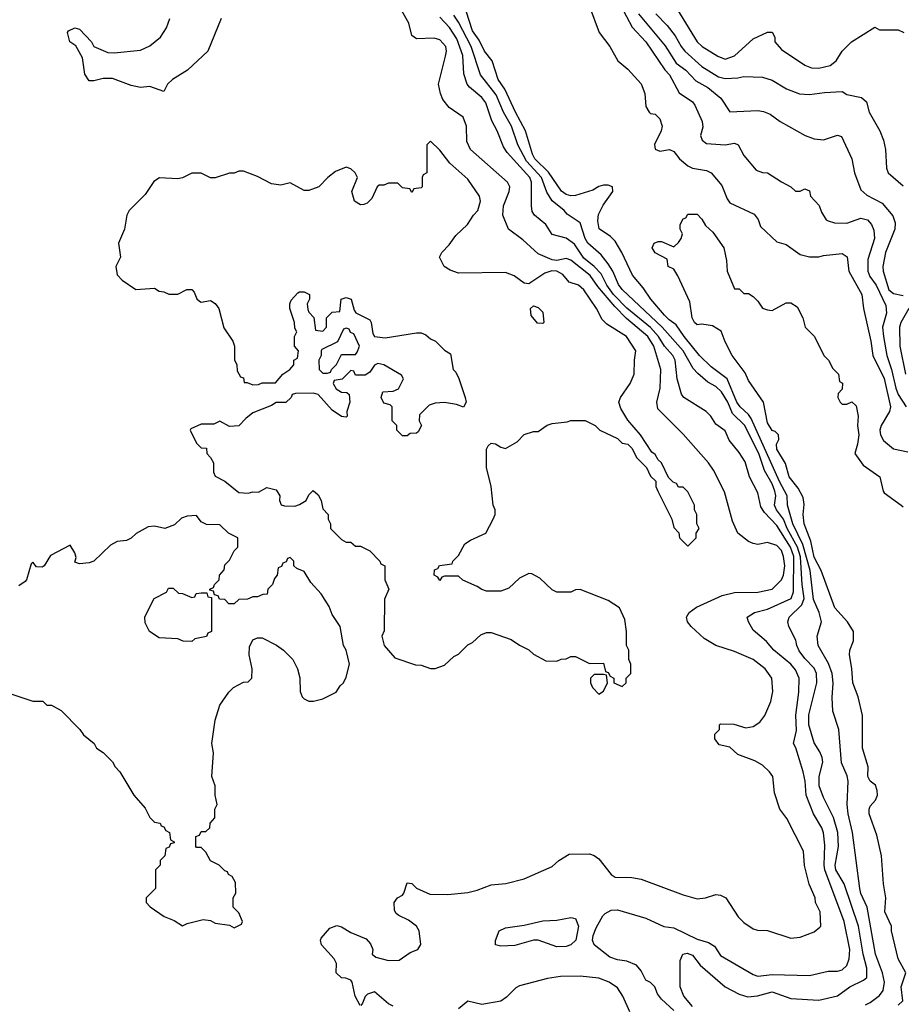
# Model space of a CAD drawing. Header units: inches. Extents: x 2348341 to 2479810, y 460419 to 613669.
# Tile 327 of 656: x 2364534 to 2368303, y 581115 to 585325. Entities that reach past the tile are written whole.
import ezdxf

# ---------------------------------------------------------------- set-up
doc = ezdxf.new("R2010")
doc.units = ezdxf.units.IN
doc.header["$MEASUREMENT"] = 0
doc.layers.add('C3568', color=7, linetype='Continuous')

msp = doc.modelspace()

# ---------------------------------------------------------------- linework, layer by layer
at = {"layer": 'C3568', "color": 2}
for points, elevation in [([(2365988.7, 581110), (2365968, 581150), (2365955.3, 581210), (2365950, 581218), (2365927.3, 581227.3), (2365910, 581228), (2365886, 581250), (2365888, 581290), (2365878, 581310), (2365824, 581370), (2365819, 581390), (2365822, 581398), (2365859.3, 581440.7), (2365890, 581452), (2365910, 581446.8), (2365950, 581422.8), (2366014.9, 581394.9), (2366033.4, 581373.4), (2366042.8, 581350), (2366041, 581330), (2366056.8, 581316.8), (2366110, 581302.8), (2366156.4, 581303.6), (2366202.5, 581337.5), (2366235.3, 581350), (2366248.9, 581371.1), (2366241.2, 581430), (2366230, 581448.7), (2366195.3, 581475.3), (2366154.6, 581494.6), (2366143.1, 581503.1), (2366136.4, 581516.4), (2366135.3, 581550), (2366148.9, 581571.1), (2366170, 581582), (2366175.3, 581590), (2366190, 581634), (2366210, 581632), (2366230, 581612), (2366286.8, 581586.8), (2366364.5, 581584.5), (2366450, 581594), (2366490, 581602.8), (2366550, 581626), (2366611.6, 581631.6), (2366690, 581651.3), (2366810, 581704.7), (2366838, 581730), (2366883.1, 581756.9), (2366970, 581758), (2366990, 581752), (2367010, 581738), (2367062.8, 581670), (2367079.1, 581659.1), (2367150, 581657.3), (2367190.5, 581650.5), (2367370, 581582.8), (2367430, 581566.8), (2367466, 581570), (2367510, 581584.7), (2367530, 581582), (2367552, 581570), (2367604.7, 581490), (2367630, 581464.7), (2367670, 581438), (2367687.3, 581432.7), (2367731.1, 581431.1), (2367830, 581398), (2367870, 581402), (2367930, 581424.7), (2367954.6, 581445.4), (2367958, 581450), (2367955.3, 581510), (2367935.3, 581550), (2367934, 581570), (2367909.3, 581629.3), (2367889.3, 581709.3), (2367884, 581770), (2367813.2, 581910), (2367784, 581950), (2367760.1, 582020.1), (2367753.2, 582090), (2367739, 582110), (2367710, 582137.2), (2367676.6, 582156.6), (2367604.1, 582184.1), (2367570, 582215.3), (2367524.7, 582224.7), (2367506, 582250), (2367506, 582270), (2367526, 582290), (2367526, 582310), (2367530, 582314), (2367587.3, 582312.7), (2367638, 582298), (2367670, 582302.8), (2367698, 582322), (2367719.3, 582350), (2367745.2, 582410), (2367752.9, 582452.9), (2367749, 582510), (2367721.2, 582550), (2367670, 582589.4), (2367590, 582623.7), (2367509.5, 582649.5), (2367460.1, 582680.1), (2367404, 582730), (2367389, 582750), (2367384, 582770), (2367395.3, 582790), (2367427.3, 582812.7), (2367536.9, 582863.1), (2367590, 582876.4), (2367690, 582877.1), (2367750, 582890.7), (2367790, 582930.8), (2367798.7, 582950), (2367805.1, 582990), (2367799.7, 583030), (2367790, 583055.1), (2367770, 583077), (2367730, 583089.2), (2367690, 583081.2), (2367670, 583085.2), (2367650, 583094), (2367604, 583130), (2367581.5, 583181.5), (2367547.2, 583307.2), (2367499.3, 583399.3), (2367478, 583430), (2367370, 583553.2), (2367261.5, 583661.5), (2367257.2, 583690), (2367272.3, 583750), (2367275.1, 583830), (2367245.3, 583930), (2367219.1, 583970), (2367127.8, 584047.8), (2367078.5, 584098.5), (2367005.1, 584185.1), (2366971.9, 584231.9), (2366890, 584296.9), (2366870, 584304.2), (2366830, 584296.3), (2366810, 584298.7), (2366750, 584324.5), (2366684.1, 584384.1), (2366624, 584430), (2366599.3, 584490), (2366602, 584530), (2366626.6, 584590), (2366629.2, 584610), (2366619.3, 584630), (2366461.2, 584770), (2366444.8, 584804.8), (2366443.7, 584870), (2366430, 584908.7), (2366369.7, 584949.7), (2366343.3, 584983.3), (2366332, 585010), (2366324.5, 585050), (2366354.5, 585170), (2366358, 585190), (2366355.1, 585210), (2366330, 585239.3), (2366305.6, 585245.6), (2366230, 585244), (2366210, 585258), (2366198, 585310), (2366119.3, 585450)], 102), ([(2367295.5, 585450), (2367430, 585231), (2367451.3, 585210), (2367518, 585170), (2367550, 585156), (2367589.3, 585170.7), (2367670, 585242.8), (2367730, 585272), (2367750, 585272), (2367762, 585250), (2367762, 585230), (2367790, 585198), (2367890, 585131), (2367918.8, 585118.8), (2367950, 585117.3), (2367999, 585130), (2368024, 585150), (2368050, 585191.3), (2368089.3, 585230.7), (2368190, 585294), (2368210, 585282), (2368290, 585282), (2368314, 585270)], 106), ([(2368150, 581113.4), (2368170, 581123), (2368210, 581153.4), (2368225.1, 581174.9), (2368231.2, 581210), (2368222, 581250), (2368192.8, 581330), (2368156.3, 581530), (2368130, 581589), (2368126, 581610), (2368094, 581850), (2368075.6, 581930), (2368071.8, 581970), (2368076, 582070), (2368071.7, 582091.7), (2368047.5, 582147.5), (2368035.3, 582290), (2368009.4, 582369.4), (2368007.2, 582427.2), (2368011.5, 582488.5), (2368006.6, 582530), (2367992.1, 582572.1), (2367947, 582650), (2367943.7, 582690), (2367961.2, 582750), (2367951.6, 582790), (2367926.7, 582846.7), (2367913.8, 582970), (2367881.4, 583081.4), (2367839.4, 583170), (2367816.3, 583250), (2367815.1, 583290), (2367781.5, 583350), (2367660.6, 583620.6), (2367650, 583637.4), (2367614, 583670), (2367599.3, 583690), (2367558.7, 583790), (2367490, 583841.6), (2367440.5, 583890), (2367374.3, 583970), (2367340.7, 584020.7), (2367310, 584041.3), (2367290, 584061.6), (2367231.8, 584130), (2367199.1, 584179.1), (2367153.6, 584233.6), (2367107.6, 584330), (2367078.8, 584378.8), (2367058.8, 584398.8), (2367011.5, 584431.5), (2367004.7, 584464.7), (2367008.4, 584491.6), (2367028, 584532), (2367069, 584590), (2367068, 584610), (2367050, 584617.2), (2367030, 584618), (2367010, 584611.8), (2366984, 584596), (2366910, 584574), (2366890, 584571.6), (2366870, 584577.6), (2366850, 584592.3), (2366794, 584674), (2366736.4, 584730), (2366726.4, 584750), (2366695.8, 584850), (2366652.8, 584930), (2366608.1, 585028.1), (2366579.7, 585070), (2366553.6, 585150), (2366520.5, 585190), (2366497.6, 585237.6), (2366470, 585278), (2366442, 585362)], 90), ([(2366970, 585382), (2367011, 585270), (2367056, 585210), (2367091, 585150), (2367133.2, 585113.2), (2367190, 585051.3), (2367206, 585010), (2367210, 584954), (2367224.7, 584930), (2367230, 584924.7), (2367250, 584922), (2367270, 584902), (2367281, 584870), (2367276, 584850), (2367247.9, 584792.1), (2367251, 584771), (2367270, 584762.8), (2367312, 584770), (2367330, 584761), (2367354, 584730), (2367390, 584700.5), (2367410, 584690.6), (2367470, 584680.7), (2367490.5, 584670.5), (2367535.9, 584615.9), (2367558.8, 584558.8), (2367570, 584542), (2367674, 584494), (2367690.7, 584470.7), (2367700.7, 584440.7), (2367770, 584376), (2367810, 584364.7), (2367870, 584321), (2367910, 584310.8), (2367950, 584310.8), (2367970, 584317.3), (2368050, 584326), (2368070.7, 584310.7), (2368078.8, 584250), (2368134, 584150), (2368141, 584090), (2368172.4, 583950), (2368180.4, 583890), (2368230, 583790.8), (2368257.1, 583670), (2368252.7, 583650), (2368217.1, 583590), (2368210.5, 583570), (2368213.4, 583550), (2368226.2, 583526.2), (2368270, 583490.5), (2368330, 583477.3)], 90), ([(2367104.2, 585384.2), (2367152.8, 585292.8), (2367210.5, 585230), (2367291.4, 585111.4), (2367312.4, 585090), (2367352.4, 585012.4), (2367410, 584974), (2367419.9, 584959.9), (2367450.7, 584889.3), (2367453.7, 584866.3), (2367444, 584830), (2367451.3, 584810), (2367470, 584796), (2367550, 584790.8), (2367590, 584797.3), (2367604.7, 584790), (2367630, 584744.7), (2367682, 584682), (2367710, 584671.3), (2367730.7, 584670.7), (2367790, 584631.3), (2367831, 584611), (2367850, 584592), (2367870, 584592), (2367890, 584602), (2367910, 584594), (2367914, 584570), (2367950.9, 584530.9), (2367962, 584502), (2367982, 584470), (2367990, 584464.7), (2368016.9, 584456.9), (2368070, 584454.8), (2368130, 584477.3), (2368158, 584470), (2368174.8, 584450), (2368185.2, 584425.2), (2368188, 584390), (2368159.4, 584300.6), (2368159, 584250), (2368167.7, 584227.7), (2368195.8, 584190), (2368236.1, 584103.9), (2368239.5, 584070), (2368222, 584010), (2368226, 583970), (2368240.3, 583890), (2368260.7, 583830), (2368278.8, 583750), (2368290, 583722.4), (2368324.2, 583670)], 94), ([(2365395.5, 585330), (2365337.3, 585190), (2365250.6, 585109.4), (2365186.8, 585070), (2365166, 585050), (2365150, 585018), (2365090, 585039), (2365050, 585035.3), (2365010, 585044), (2364930, 585073.2), (2364890, 585074), (2364850, 585064), (2364830, 585064), (2364812.5, 585092.5), (2364802, 585162), (2364773.2, 585213.2), (2364748.7, 585230), (2364738, 585270), (2364742, 585278), (2364768.9, 585291.1), (2364790, 585284.7), (2364841, 585230), (2364851, 585210), (2364910, 585184.9), (2364937, 585183), (2365050, 585195.5), (2365090, 585213.4), (2365135.1, 585250), (2365162, 585290), (2365176, 585330)], 102), ([(2367330, 581089), (2367277.5, 581137.5), (2367260.1, 581160.1), (2367249, 581190), (2367230, 581209), (2367210, 581218), (2367190, 581258), (2367170, 581282), (2367130, 581299.3), (2367090, 581306), (2367057.2, 581317.2), (2366989.5, 581369.5), (2366982.7, 581390), (2366985.2, 581410), (2366997.5, 581442.5), (2367026, 581494), (2367036, 581504), (2367062.7, 581517.3), (2367090, 581518.8), (2367210, 581483), (2367287.9, 581447.9), (2367330, 581442), (2367430, 581394), (2367479, 581379), (2367503.4, 581363.4), (2367530, 581324.7), (2367670, 581242.8), (2367690, 581236.3), (2367750, 581242.4), (2367910, 581239.1), (2367990, 581256.3), (2368030, 581256.3), (2368050, 581262), (2368070, 581281), (2368079.6, 581310), (2368083, 581350), (2368058.3, 581470), (2367975.8, 581690), (2367972.8, 581710), (2367975.8, 581795.8), (2367970, 581848.7), (2367962.4, 581870), (2367927.3, 581930), (2367896, 582010), (2367891.5, 582070), (2367882.7, 582110), (2367852.5, 582212.5), (2367842, 582230), (2367854.5, 582285.5), (2367851.7, 582351.7), (2367865.1, 582450), (2367866, 582510), (2367850, 582546), (2367830, 582569.5), (2367757.2, 582630), (2367726.6, 582666.6), (2367670, 582715.3), (2367649.2, 582750), (2367644, 582770), (2367675.3, 582790), (2367730, 582804.4), (2367831.8, 582850), (2367841.3, 582878.7), (2367843.2, 583030), (2367828.9, 583070), (2367770, 583162.9), (2367718.2, 583218.2), (2367702.5, 583242.5), (2367690, 583302), (2367653.6, 583370), (2367634.9, 583434.9), (2367610, 583474), (2367567, 583527), (2367550, 583568), (2367510, 583595.3), (2367488.7, 583630), (2367468.7, 583650), (2367373.2, 583710), (2367363.5, 583723.5), (2367344.7, 583790), (2367336.3, 583870), (2367325.6, 583890), (2367290, 583929.6), (2367265.3, 583970), (2367230, 584008.6), (2367130, 584092.4), (2367072, 584150), (2367044.5, 584190), (2367018.9, 584238.9), (2366990, 584269.7), (2366946.1, 584306.1), (2366904.9, 584364.9), (2366870, 584391.6), (2366810, 584406.6), (2366783.7, 584450), (2366735.1, 584490), (2366725.3, 584505.3), (2366721.6, 584530), (2366722, 584630), (2366714.3, 584650), (2366617.1, 584757.1), (2366601.7, 584781.7), (2366575.1, 584850), (2366552.8, 584892.8), (2366526.6, 584970), (2366510, 584992.3), (2366456.2, 585036.2), (2366446, 585050), (2366433.1, 585093.1), (2366427.8, 585172.2), (2366402.8, 585242.8), (2366371.5, 585291.5), (2366330, 585335.6)], 98), ([(2367410, 581106), (2367373.2, 581150), (2367357.2, 581190), (2367358, 581302), (2367368.7, 581330), (2367386.6, 581333.4), (2367410, 581326), (2367442.6, 581282.6), (2367550.3, 581190.3), (2367610, 581158), (2367647, 581147), (2367688.2, 581151.8), (2367750, 581168), (2367830, 581139.5), (2367950, 581133.7), (2368030, 581152), (2368082.7, 581190), (2368141.6, 581218.4), (2368155.1, 581230), (2368155.1, 581270), (2368139.1, 581330), (2368119.1, 581450), (2368058, 581630), (2368023, 581690), (2368019.7, 581710), (2368034.3, 581790), (2368031.1, 581850), (2368013.4, 581913.4), (2367970, 581999), (2367951.8, 582050), (2367952, 582090), (2367967, 582150), (2367964.5, 582170), (2367954.7, 582194.7), (2367930, 582233.2), (2367907.6, 582310), (2367907.6, 582352.4), (2367941.6, 582490), (2367939.6, 582530), (2367930, 582552.3), (2367890, 582594.5), (2367866.7, 582626.7), (2367855.8, 582650), (2367852.1, 582672.1), (2367821.6, 582730), (2367818, 582750), (2367823.7, 582770), (2367876.8, 582823.2), (2367886.8, 582850), (2367878.5, 582910), (2367871.3, 583028.7), (2367859.2, 583070), (2367815.2, 583150), (2367799.8, 583190), (2367769.7, 583230), (2367761.1, 583250), (2367766.6, 583290), (2367761.7, 583310), (2367750, 583340.9), (2367718, 583398), (2367693.5, 583470), (2367632, 583592), (2367580.9, 583640.9), (2367561.4, 583690), (2367534.4, 583734.4), (2367510, 583756.9), (2367475.2, 583775.2), (2367432.4, 583812.4), (2367413.6, 583833.6), (2367369.7, 583910), (2367281, 584010), (2367110, 584172), (2367093.6, 584193.6), (2367069.7, 584250), (2367050, 584282), (2367019.7, 584319.7), (2366962.4, 584370), (2366951.3, 584390), (2366930, 584457.2), (2366873.8, 584493.8), (2366862, 584510), (2366810.8, 584550.8), (2366787.3, 584587.3), (2366765.1, 584650), (2366700, 584720), (2366663.1, 584790), (2366636.4, 584870), (2366601.7, 584930), (2366570, 585004.5), (2366503, 585090), (2366463.1, 585210), (2366410, 585314), (2366390, 585344.2)], 94), ([(2367179.6, 585350), (2367293.8, 585213.8), (2367339.7, 585139.7), (2367382, 585110), (2367423.8, 585063.8), (2367475.1, 585035.1), (2367530.7, 584990), (2367570, 584931), (2367690, 584936.3), (2367713.2, 584933.2), (2367741.4, 584921.4), (2367784.7, 584890), (2367892, 584830), (2367930, 584816), (2367970, 584811.3), (2368030, 584831), (2368046.4, 584826.4), (2368090.8, 584730), (2368102.8, 584670), (2368130, 584598), (2368154.9, 584574.9), (2368221.1, 584541.1), (2368267.2, 584487.2), (2368276.2, 584456.2), (2368275.3, 584430), (2368234.8, 584330), (2368224, 584270), (2368224.9, 584250), (2368250, 584170.8), (2368270, 584154), (2368310, 584146)], 98), ([(2367253.4, 585350), (2367301.1, 585301.1), (2367336.3, 585256.3), (2367361.3, 585210), (2367377.6, 585190), (2367450, 585125.3), (2367520.9, 585080.9), (2367550, 585074.3), (2367603.3, 585076.7), (2367630, 585082.8), (2367710, 585078.8), (2367750, 585067.3), (2367811.3, 585030), (2367868.1, 585008.1), (2367910, 585004.9), (2367974, 585014), (2368050, 585018), (2368070, 585006), (2368132.8, 584992.8), (2368154, 584974), (2368164.9, 584930), (2368210.7, 584850), (2368226.8, 584810), (2368234.8, 584770), (2368238.8, 584690), (2368246.8, 584670), (2368310, 584614.8)], 102), ([(2368290, 581111), (2368309, 581130), (2368302.7, 581190), (2368322, 581250), (2368289.4, 581309.4), (2368261.2, 581430), (2368261.2, 581450), (2368232.7, 581510), (2368236, 581570), (2368226.6, 581630), (2368218, 581750), (2368198.4, 581838.4), (2368166, 581930), (2368165.2, 581950), (2368170, 581962), (2368191.8, 581988.2), (2368200.9, 582010), (2368199.3, 582030), (2368192, 582052), (2368169.3, 582070), (2368159.3, 582090), (2368161.2, 582130), (2368137, 582210), (2368137, 582350), (2368118, 582430), (2368095.6, 582490), (2368091.8, 582551.8), (2368081.2, 582610), (2368082.7, 582630), (2368098, 582670), (2368098, 582710), (2368073.2, 582750), (2368018, 582810), (2367960.5, 582970), (2367930, 583026.6), (2367915.8, 583095.8), (2367887.8, 583170), (2367882.9, 583210), (2367887.7, 583252.3), (2367882.6, 583282.6), (2367862.4, 583322.4), (2367823.7, 583370), (2367807.9, 583427.9), (2367770, 583488.7), (2367769.5, 583510.5), (2367779, 583530), (2367778, 583550), (2367764, 583564), (2367750, 583569), (2367730, 583602), (2367714, 583690), (2367650, 583782), (2367634.9, 583814.9), (2367579.3, 583890), (2367550, 583948), (2367533.2, 583993.2), (2367496, 584016), (2367450, 584022.7), (2367430, 584021.2), (2367419, 584030), (2367409.3, 584050.7), (2367398.6, 584118.6), (2367348, 584230), (2367330, 584258), (2367306, 584270), (2367302, 584302), (2367250, 584328), (2367238, 584350), (2367246, 584370), (2367263.1, 584376.9), (2367276.9, 584376.9), (2367330, 584354), (2367350, 584372), (2367362, 584390), (2367368, 584410), (2367358, 584430), (2367358, 584450), (2367370, 584474), (2367382, 584478), (2367390, 584494), (2367430, 584494), (2367450, 584472), (2367465.4, 584445.4), (2367496.8, 584416.8), (2367544.7, 584350), (2367555.3, 584295.3), (2367558, 584250), (2367590, 584174), (2367610, 584174), (2367630, 584154), (2367650, 584154), (2367670, 584142), (2367690, 584122), (2367710, 584092), (2367730, 584084.7), (2367750, 584082), (2367810, 584114), (2367830, 584114), (2367856.9, 584096.9), (2367882, 584050), (2367892, 584010), (2367932, 583970), (2367972, 583890), (2367992, 583870), (2368010, 583834), (2368034, 583810), (2368038, 583778), (2368051.6, 583771.6), (2368050, 583746), (2368032.7, 583727.3), (2368032, 583710), (2368042, 583690), (2368050, 583682), (2368070, 583682), (2368091.1, 583691.1), (2368110, 583674), (2368118, 583630), (2368116, 583590), (2368120.7, 583550), (2368115.5, 583510), (2368104, 583470), (2368139.9, 583419.9), (2368211.3, 583370), (2368224.7, 583310), (2368230, 583302), (2368302, 583250), (2368310, 583242)], 86), ([(2368334.8, 584090), (2368300.7, 584030), (2368294.8, 584010), (2368296.3, 583930), (2368320.7, 583810)], 98), ([(2364470, 582450.8), (2364590, 582412), (2364632, 582412), (2364650, 582394), (2364670, 582394), (2364711.1, 582371.1), (2364790.7, 582290.7), (2364807.1, 582267.1), (2364852, 582230), (2364862, 582210), (2364890, 582192), (2364930, 582152), (2364942, 582130), (2364962, 582110), (2365022, 582010), (2365070, 581954), (2365090, 581914), (2365110, 581894), (2365134, 581890), (2365138, 581878), (2365150, 581874), (2365158, 581858), (2365174, 581850), (2365178, 581818), (2365194, 581810), (2365194, 581806), (2365178, 581802), (2365172.7, 581787.3), (2365158, 581782), (2365154, 581750), (2365134, 581730), (2365134, 581710), (2365114, 581690), (2365114, 581610), (2365074, 581570), (2365074, 581550), (2365091.6, 581531.6), (2365150.7, 581490.7), (2365193.4, 581473.4), (2365230, 581451.3), (2365250, 581461), (2365318, 581478), (2365350, 581474), (2365370, 581462), (2365430, 581454), (2365450, 581442), (2365482, 581458), (2365486, 581470), (2365470, 581506), (2365446, 581530), (2365446, 581570), (2365458, 581590), (2365456.4, 581636.4), (2365442, 581662), (2365426, 581670), (2365422, 581682), (2365410, 581686), (2365386, 581710), (2365348.9, 581728.9), (2365330, 581766), (2365310, 581786), (2365290, 581786), (2365286, 581790), (2365287.3, 581832.7), (2365302, 581838), (2365310, 581854), (2365330, 581854), (2365346, 581870), (2365348, 581890), (2365367.3, 581912.7), (2365368, 581950), (2365378, 581970), (2365368.7, 582010), (2365368.7, 582050), (2365355.3, 582090), (2365362, 582190), (2365355.3, 582230), (2365369, 582330), (2365390, 582394), (2365428, 582450), (2365448, 582470), (2365490, 582492), (2365510, 582494), (2365526, 582510), (2365528, 582550), (2365515.3, 582610), (2365516.4, 582643.6), (2365530, 582674), (2365550, 582682), (2365570, 582682), (2365630.9, 582650.9), (2365662, 582630), (2365702, 582590), (2365722, 582550), (2365731.1, 582511.1), (2365732.7, 582452.7), (2365742, 582430), (2365750, 582422), (2365770, 582412), (2365790, 582412), (2365830, 582422), (2365886, 582450), (2365903.1, 582476.9), (2365918, 582490), (2365930, 582514), (2365944, 582570), (2365929.2, 582630), (2365918, 582650), (2365904, 582730), (2365870, 582782), (2365856.5, 582816.5), (2365822, 582870), (2365779, 582919), (2365750, 582966), (2365718, 582978), (2365706, 582990), (2365706, 583010), (2365690, 583026), (2365678, 583022), (2365672.7, 583007.3), (2365658, 583002), (2365652.7, 582987.3), (2365638, 582982), (2365634, 582950), (2365623.6, 582936.4), (2365614, 582910), (2365594, 582890), (2365591.6, 582868.4), (2365572.7, 582867.3), (2365550, 582858), (2365530, 582858), (2365507.3, 582847.3), (2365470, 582846), (2365450, 582828), (2365428, 582828), (2365410, 582846), (2365387.3, 582847.3), (2365382, 582862), (2365366, 582866), (2365362, 582882), (2365346, 582886), (2365346, 582890), (2365362, 582898), (2365366, 582910), (2365386, 582930), (2365388, 582950), (2365407.3, 582972.7), (2365410, 582994), (2365430, 583014), (2365450, 583054), (2365466, 583070), (2365466, 583110), (2365426, 583130), (2365390, 583166), (2365332.7, 583167.3), (2365310, 583178), (2365290, 583206), (2365250, 583202), (2365226, 583194), (2365195.3, 583164.7), (2365154, 583150), (2365110, 583159), (2365082.8, 583157.2), (2365031, 583129), (2365010, 583108), (2364990, 583098), (2364950, 583094), (2364922, 583078), (2364851.3, 583010), (2364830, 583002.7), (2364790, 582998), (2364770, 583006), (2364774.6, 583025.4), (2364770, 583046), (2364750, 583078), (2364665.4, 583034.6), (2364638, 582990), (2364630, 582984), (2364605.2, 582985.2), (2364590, 583006), (2364582, 582998), (2364562.8, 582930), (2364557.1, 582922.9), (2364530, 582905.2)], 106), ([(2367142.7, 581082.7), (2367111.8, 581150), (2367090, 581185.2), (2367054, 581210), (2367010, 581227), (2366930, 581236.2), (2366845.8, 581234.2), (2366790, 581226), (2366670, 581194), (2366654.4, 581185.6), (2366614.4, 581145.6), (2366590, 581129), (2366510, 581114), (2366450, 581128.7), (2366410, 581095.3)], 102), ([(2366130, 581108), (2366110, 581118), (2366050, 581169), (2366021, 581159), (2366011.1, 581148.9), (2365999.8, 581120.2), (2365992, 581110)], 102)]:
    msp.add_lwpolyline(points, dxfattribs=dict(at, elevation=elevation))
for points, elevation in [([(2366290, 584806), (2366274, 584790), (2366274, 584670), (2366258, 584662), (2366254, 584650), (2366254, 584610), (2366250, 584606), (2366218, 584602), (2366210, 584586), (2366202, 584602), (2366170, 584606), (2366150, 584626), (2366110, 584626), (2366090, 584618), (2366070, 584618), (2366062, 584610), (2366038.8, 584561.2), (2366018.8, 584541.2), (2366005.4, 584534.6), (2365990, 584534), (2365965.2, 584550), (2365954, 584590), (2365978, 584650), (2365968, 584670), (2365950, 584688), (2365930, 584695.3), (2365884.5, 584675.5), (2365851.3, 584650), (2365812, 584610), (2365770, 584595.3), (2365750, 584595.3), (2365690, 584628), (2365650, 584618), (2365610, 584624), (2365550, 584655.3), (2365490, 584678), (2365470, 584678), (2365450, 584668.7), (2365430, 584668.7), (2365370, 584648.7), (2365350, 584649.2), (2365310, 584669), (2365270, 584669), (2365230, 584649.2), (2365210, 584645.2), (2365131.1, 584648.9), (2365107.1, 584632.9), (2365070, 584578), (2365002, 584510), (2364991.3, 584490), (2364982, 584430), (2364956, 584370), (2364964.7, 584310), (2364944.7, 584270), (2364950, 584234), (2364971.6, 584211.6), (2365030, 584172), (2365110, 584178), (2365130, 584164.7), (2365150, 584162), (2365171.6, 584151.6), (2365190, 584151.3), (2365210, 584152), (2365248.4, 584171.6), (2365270, 584172), (2365279.8, 584159.8), (2365291.1, 584131.1), (2365302, 584122), (2365310, 584118), (2365350, 584124.7), (2365370, 584111.3), (2365384.7, 584090), (2365407.1, 584007.1), (2365444.7, 583950), (2365451.3, 583930), (2365451.6, 583871.6), (2365462, 583850), (2365463.6, 583823.6), (2365478, 583798), (2365490, 583794), (2365494, 583774), (2365506, 583774), (2365530, 583764.7), (2365554.6, 583765.4), (2365570, 583772), (2365627.3, 583772.7), (2365658, 583810), (2365688, 583830), (2365706, 583850), (2365706, 583870), (2365722, 583878), (2365726, 583910), (2365708, 583930), (2365708.7, 583970), (2365718, 583990), (2365710, 584006), (2365708.7, 584030), (2365689, 584090), (2365689, 584110), (2365694.6, 584125.4), (2365723.1, 584156.9), (2365730, 584162), (2365750, 584162), (2365772, 584150), (2365772, 584130), (2365762, 584110), (2365765.4, 584085.4), (2365770, 584074), (2365791.6, 584051.6), (2365798, 583998), (2365830, 583994), (2365846, 584010), (2365846, 584050), (2365870, 584074), (2365902, 584078), (2365908, 584130), (2365930, 584138), (2365951, 584130), (2365963.6, 584083.6), (2365971.3, 584071.3), (2366030, 584042), (2366036, 584030), (2366043.6, 583983.6), (2366051.1, 583971.1), (2366095.5, 583964.5), (2366230, 583986.8), (2366250, 583986), (2366270, 583978), (2366290, 583961), (2366310.9, 583950.9), (2366350, 583912), (2366376, 583896), (2366386.8, 583830), (2366398, 583818), (2366410.5, 583790.5), (2366438.8, 583710), (2366442, 583690), (2366431.1, 583668.9), (2366400.4, 583680.4), (2366350, 583688), (2366310, 583686), (2366283.6, 583676.4), (2366243.6, 583636.4), (2366242, 583610), (2366252, 583590), (2366236.9, 583563.1), (2366230, 583558), (2366203.6, 583556.4), (2366190, 583546), (2366170, 583546), (2366146, 583570), (2366146, 583590), (2366126, 583610), (2366126, 583670), (2366118, 583678), (2366090, 583686), (2366079, 583710), (2366086, 583734), (2366130, 583737.3), (2366153.6, 583746.4), (2366174, 583790), (2366165.6, 583805.6), (2366090, 583849), (2366065.4, 583854.6), (2366050, 583848), (2366030, 583818), (2366010, 583806), (2365970, 583806), (2365962, 583822), (2365950, 583826), (2365912, 583788), (2365878, 583782), (2365874, 583770), (2365886.4, 583746.4), (2365910, 583732), (2365931.6, 583731.6), (2365942, 583722), (2365944.7, 583690), (2365932, 583650), (2365934, 583630), (2365930, 583626), (2365910, 583628), (2365870, 583655.3), (2365810, 583722), (2365790, 583728.7), (2365712.7, 583727.3), (2365698, 583722), (2365694, 583710), (2365671.6, 583688.4), (2365630, 583688), (2365610, 583675.3), (2365530, 583644), (2365499.8, 583620.2), (2365470, 583588), (2365430, 583586), (2365390, 583608), (2365363.6, 583596.4), (2365310, 583595.3), (2365264.7, 583575.3), (2365262, 583570), (2365290, 583514), (2365310, 583494), (2365332.7, 583492.7), (2365334, 583470), (2365350, 583454), (2365362, 583430), (2365362, 583390), (2365370, 583374), (2365410, 583352), (2365470, 583304), (2365510, 583300.7), (2365530, 583306), (2365554.6, 583305.4), (2365590, 583324.7), (2365630, 583314.8), (2365646, 583290), (2365644.7, 583270), (2365651.3, 583251.3), (2365666.4, 583246.4), (2365710, 583244.7), (2365730, 583252), (2365758, 583270), (2365770, 583294), (2365788.4, 583311.6), (2365810, 583294), (2365822, 583270), (2365830, 583234), (2365852, 583210), (2365852, 583190), (2365862, 583170), (2365862, 583150), (2365910, 583102), (2365930, 583092), (2365950, 583092), (2365970, 583074), (2365990, 583074), (2366030, 583054), (2366074, 583010), (2366078, 582998), (2366094, 582990), (2366094, 582930), (2366112, 582890), (2366092.7, 582847.3), (2366091.6, 582711.6), (2366082, 582690), (2366092, 582650), (2366136.9, 582596.9), (2366226.4, 582566.4), (2366250, 582564.7), (2366290, 582551.3), (2366310, 582551.3), (2366350, 582564.7), (2366390, 582602), (2366410, 582612), (2366450, 582652), (2366470, 582662), (2366504.7, 582695.3), (2366530, 582704.7), (2366550, 582704.7), (2366635.3, 582675.3), (2366670, 582651.3), (2366711, 582631), (2366730, 582612), (2366783.6, 582583.6), (2366830, 582582), (2366848.9, 582591.1), (2366870, 582592), (2366890, 582602), (2366910, 582602), (2366970, 582572), (2367030, 582574), (2367038, 582538), (2367050, 582534), (2367058, 582518), (2367074, 582510), (2367074, 582490), (2367110, 582474), (2367126, 582490), (2367126, 582510), (2367146, 582530), (2367146, 582570), (2367138, 582590), (2367138, 582630), (2367128, 582650), (2367128, 582710), (2367120.4, 582760.4), (2367098, 582810), (2367050, 582842), (2366930, 582888.7), (2366910, 582888), (2366890, 582878), (2366830, 582878), (2366810, 582888), (2366758, 582938), (2366723.6, 582956.4), (2366710, 582958), (2366670, 582938), (2366625.4, 582894.6), (2366590, 582882), (2366530, 582882), (2366510, 582888.7), (2366490, 582902), (2366428.4, 582928.4), (2366410, 582946), (2366350, 582946), (2366338, 582942), (2366330, 582928), (2366322, 582942), (2366306, 582950), (2366307.3, 582972.7), (2366322, 582978), (2366328.4, 582991.6), (2366382, 582998), (2366386, 583010), (2366410, 583034), (2366436.4, 583083.6), (2366460.4, 583099.6), (2366526, 583130), (2366558, 583190), (2366566, 583210), (2366566, 583230), (2366558, 583250), (2366548.7, 583330), (2366528.7, 583410), (2366528.9, 583488.9), (2366536.4, 583503.6), (2366550, 583514), (2366568, 583512), (2366590, 583498), (2366610, 583492), (2366660.4, 583519.6), (2366690, 583552), (2366730, 583564.7), (2366750, 583564.7), (2366789.1, 583590.9), (2366810, 583598), (2366874.6, 583605.4), (2366890, 583612), (2366951.6, 583611.6), (2366994, 583590), (2367014, 583570), (2367090, 583534), (2367110, 583514), (2367134, 583510), (2367151.6, 583491.6), (2367170, 583454), (2367214, 583410), (2367230, 583374), (2367252.7, 583352.7), (2367254, 583330), (2367262, 583310), (2367322, 583190), (2367330, 583154), (2367351.6, 583131.6), (2367354, 583110), (2367390, 583074), (2367426, 583110), (2367426, 583130), (2367438, 583150), (2367428, 583170), (2367428, 583210), (2367418, 583230), (2367418, 583250), (2367390, 583306), (2367370, 583326), (2367350, 583326), (2367342, 583342), (2367327.3, 583347.3), (2367307.3, 583367.3), (2367278, 583430), (2367263.1, 583443.1), (2367250, 583466), (2367236.4, 583476.4), (2367188, 583550), (2367133.2, 583613.2), (2367103.1, 583663.1), (2367095.3, 583690), (2367102, 583710), (2367144, 583770), (2367161.2, 583810), (2367162, 583870), (2367168, 583910), (2367128, 583970), (2367043.2, 584023.2), (2367023.2, 584043.2), (2366999, 584090), (2366945.2, 584170), (2366922, 584190), (2366882.7, 584202.7), (2366856.1, 584236.1), (2366830, 584249.6), (2366809.1, 584250.9), (2366778.7, 584241.3), (2366710, 584195.3), (2366690, 584198), (2366648, 584230), (2366610, 584244), (2366410, 584241.2), (2366374, 584254), (2366348, 584270), (2366328, 584310), (2366338, 584330), (2366370, 584362), (2366398, 584402), (2366448.7, 584450), (2366473.2, 584490), (2366492.7, 584510), (2366504, 584550), (2366499, 584570), (2366450, 584644), (2366372, 584712), (2366330, 584768)], 106), ([(2366770, 584026), (2366747.3, 584027.3), (2366720.4, 584060.4), (2366718, 584090), (2366730, 584102), (2366750, 584094), (2366770, 584074), (2366774, 584030)], 106), ([(2365930, 584006), (2365918, 584002), (2365892.7, 583947.3), (2365824.7, 583915.3), (2365822, 583910), (2365822, 583890), (2365812, 583870), (2365814, 583830), (2365830, 583814), (2365850, 583814), (2365862, 583818), (2365866, 583830), (2365888.4, 583851.6), (2365910, 583894), (2365970, 583894), (2365976.4, 583903.6), (2365986, 583930), (2365962, 583982), (2365947.3, 583987.3), (2365942, 584002)], 106), ([(2365270, 582854), (2365282, 582858), (2365288.4, 582871.6), (2365310, 582874), (2365334, 582874), (2365338, 582858), (2365354, 582854), (2365354, 582710), (2365338, 582702), (2365332.7, 582687.3), (2365282, 582678), (2365270, 582666), (2365232.7, 582667.3), (2365210, 582678), (2365130, 582682), (2365089.3, 582709.3), (2365070, 582746), (2365068.4, 582771.6), (2365108, 582850), (2365162, 582878), (2365170, 582894), (2365190, 582894), (2365212.7, 582872.7), (2365230, 582872)], 106), ([(2367030, 582526), (2366990, 582526), (2366974, 582510), (2366974, 582490), (2366982, 582470), (2367010, 582442), (2367030, 582454), (2367046, 582490), (2367042, 582522)], 106), ([(2366830, 581360.9), (2366750, 581389.4), (2366730, 581389.4), (2366650, 581366.6), (2366590, 581364), (2366568, 581370), (2366568.4, 581388.4), (2366584, 581430), (2366610, 581442.8), (2366690, 581453), (2366770, 581472.7), (2366830, 581474.8), (2366890, 581486), (2366910, 581482), (2366922.8, 581450), (2366910.8, 581390), (2366890, 581369), (2366870, 581362.7)], 98)]:
    msp.add_lwpolyline(points, close=True, dxfattribs=dict(at, elevation=elevation))

doc.saveas('drawing.dxf')
